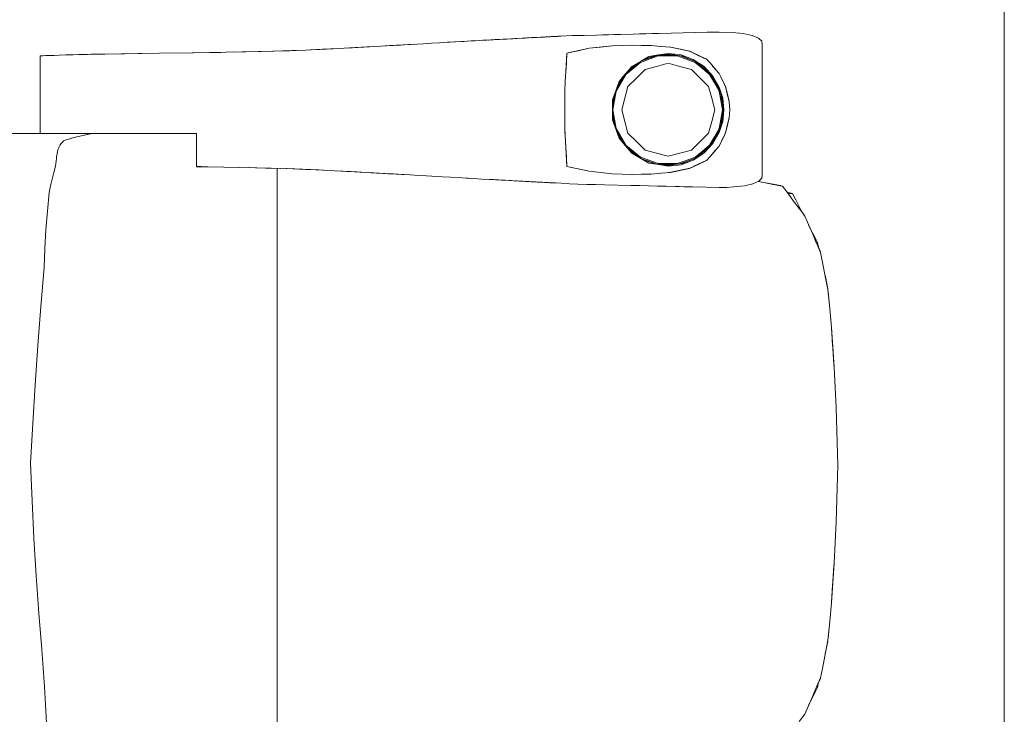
# Model space of a CAD drawing. Header units: millimetres. Extents: x 2 to 902, y -447 to 199.
# Tile 782 of 1056: x 33.7 to 35.37, y 168.79 to 169.96. Entities that reach past the tile are written whole.
import ezdxf

# ---------------------------------------------------------------- set-up
doc = ezdxf.new("R2010")
doc.units = ezdxf.units.MM
doc.header["$MEASUREMENT"] = 0
doc.layers.add('IFC-Elemento de mobília-Contorno', color=152, linetype='Continuous', lineweight=5)
doc.layers.add('IFC-Laje-Contorno', color=134, linetype='Continuous', lineweight=5)

msp = doc.modelspace()

# ---------------------------------------------------------------- linework, layer by layer
at = {"layer": 'IFC-Elemento de mobília-Contorno', "color": 7, "lineweight": 5}
for p, q in [((34.4603, 169.9224), (34.4802, 169.9235)), ((34.4669, 169.9228), (34.4802, 169.9235)), ((34.4669, 169.9228), (34.4735, 169.9231)), ((34.4735, 169.9231), (34.4868, 169.9239)), ((34.4735, 169.9231), (34.4802, 169.9235)), ((34.4868, 169.9239), (34.4935, 169.9243)), ((34.4935, 169.9243), (34.5002, 169.9246)), ((34.4958, 169.9244), (34.5002, 169.9246)), ((34.4965, 169.9244), (34.4999, 169.9246)), ((34.4966, 169.9244), (34.5039, 169.9248)), ((34.4999, 169.9246), (34.5039, 169.9248)), ((34.5002, 169.9246), (34.507, 169.925)), ((34.5039, 169.9248), (34.5081, 169.9251)), ((34.507, 169.925), (34.5205, 169.9257)), ((34.5081, 169.9251), (34.5122, 169.9253)), ((34.5122, 169.9253), (34.5146, 169.9254)), ((34.5143, 169.9254), (34.515, 169.9254)), ((34.5205, 169.9257), (34.5273, 169.9261)), ((34.5273, 169.9261), (34.534, 169.9265)), ((34.534, 169.9265), (34.5475, 169.9272)), ((34.534, 169.9265), (34.5408, 169.9268)), ((34.534, 169.9265), (34.5374, 169.9266)), ((34.5374, 169.9266), (34.5442, 169.927)), ((34.5408, 169.9268), (34.5442, 169.927)), ((34.5475, 169.9272), (34.5694, 169.9284)), ((34.5475, 169.9272), (34.5612, 169.9279)), ((34.5475, 169.9272), (34.553, 169.9275)), ((34.553, 169.9275), (34.5612, 169.9279)), ((34.553, 169.9275), (34.5585, 169.9278)), ((34.553, 169.9275), (34.5549, 169.9276)), ((34.5585, 169.9278), (34.5612, 169.9279)), ((34.5607, 169.9279), (34.5619, 169.928)), ((34.5612, 169.9279), (34.564, 169.9281)), ((34.5619, 169.928), (34.5631, 169.928)), ((34.5681, 169.9283), (34.5701, 169.9284)), ((34.5689, 169.9283), (34.5701, 169.9284)), ((34.5692, 169.9283), (34.5722, 169.9285)), ((34.5694, 169.9284), (34.5859, 169.9292)), ((34.5701, 169.9284), (34.572, 169.9285)), ((34.5701, 169.9284), (34.5719, 169.9285)), ((34.5722, 169.9285), (34.5777, 169.9288)), ((34.5804, 169.9289), (34.5831, 169.9291)), ((34.5804, 169.9289), (34.5845, 169.9291)), ((34.5831, 169.9291), (34.5859, 169.9292)), ((34.5845, 169.9291), (34.5859, 169.9292)), ((34.5859, 169.9292), (34.59, 169.9294)), ((34.59, 169.9294), (34.5913, 169.9295)), ((34.5913, 169.9295), (34.5931, 169.9296)), ((34.5931, 169.9296), (34.5967, 169.9298)), ((34.5931, 169.9296), (34.5949, 169.9297)), ((34.5949, 169.9297), (34.5967, 169.9298)), ((34.5967, 169.9298), (34.6093, 169.9304)), ((34.5985, 169.9299), (34.6003, 169.93)), ((34.6003, 169.93), (34.6021, 169.9301)), ((34.6021, 169.9301), (34.6075, 169.9303)), ((34.6021, 169.9301), (34.6039, 169.9302)), ((34.6039, 169.9302), (34.6048, 169.9302)), ((34.6048, 169.9302), (34.6093, 169.9304)), ((34.6048, 169.9302), (34.6075, 169.9303)), ((34.6075, 169.9303), (34.6084, 169.9304)), ((34.6084, 169.9304), (34.6093, 169.9304)), ((34.6093, 169.9304), (34.612, 169.9306)), ((34.6093, 169.9304), (34.6129, 169.9306)), ((34.6093, 169.9304), (34.6102, 169.9305)), ((34.6102, 169.9305), (34.6129, 169.9306)), ((34.6102, 169.9305), (34.6111, 169.9305)), ((34.612, 169.9306), (34.6138, 169.9307)), ((34.6138, 169.9307), (34.6174, 169.9309)), ((34.6138, 169.9307), (34.6156, 169.9308)), ((34.6138, 169.9307), (34.6143, 169.9307)), ((34.6143, 169.9307), (34.6165, 169.9308)), ((34.6143, 169.9307), (34.6147, 169.9307)), ((34.6156, 169.9308), (34.6174, 169.9309)), ((34.6165, 169.9308), (34.6373, 169.9319)), ((34.6165, 169.9308), (34.6183, 169.9309)), ((34.6165, 169.9308), (34.6174, 169.9309)), ((34.6174, 169.9309), (34.6179, 169.9309)), ((34.6182, 169.9309), (34.6183, 169.9309)), ((34.6373, 169.9319), (34.6781, 169.9328)), ((34.6373, 169.9319), (34.6577, 169.9323)), ((34.6577, 169.9323), (34.6781, 169.9328)), ((34.6781, 169.9328), (34.6883, 169.933)), ((34.6883, 169.933), (34.6985, 169.9332)), ((34.6985, 169.9332), (34.7087, 169.9335)), ((34.7087, 169.9335), (34.7189, 169.9337)), ((34.7189, 169.9337), (34.7404, 169.9343)), ((34.7404, 169.9343), (34.7511, 169.9346)), ((34.7511, 169.9346), (34.7618, 169.9349)), ((34.7618, 169.9349), (34.7832, 169.9355)), ((34.7618, 169.9349), (34.7725, 169.9352)), ((34.7725, 169.9352), (34.7832, 169.9355)), ((34.7832, 169.9355), (34.8046, 169.9361)), ((34.8046, 169.9361), (34.8248, 169.9365)), ((34.8248, 169.9365), (34.8653, 169.9374)), ((34.8653, 169.9374), (34.8855, 169.9379)), ((34.8855, 169.9379), (34.9071, 169.9372)), ((34.9071, 169.9372), (34.9259, 169.9352)), ((34.9259, 169.9352), (34.941, 169.932)), ((34.941, 169.932), (34.9516, 169.9277)), ((34.9516, 169.9277), (34.9574, 169.9225)), ((34.9574, 169.9225), (34.9582, 169.917)), ((34.1331, 169.9056), (34.1563, 169.9063)), ((34.1331, 169.9056), (34.1486, 169.9061)), ((34.1341, 169.9056), (34.1611, 169.9064)), ((34.1486, 169.9061), (34.1642, 169.9066)), ((34.1611, 169.9064), (34.1881, 169.9075)), ((34.1642, 169.9066), (34.1717, 169.9068)), ((34.1881, 169.9075), (34.2152, 169.9087)), ((34.1956, 169.9078), (34.2342, 169.9097)), ((34.1961, 169.9079), (34.2117, 169.9086)), ((34.1961, 169.9079), (34.2117, 169.9086)), ((34.2117, 169.9086), (34.2339, 169.9097)), ((34.2152, 169.9087), (34.2431, 169.9101)), ((34.2431, 169.9101), (34.271, 169.9116)), ((34.2578, 169.9109), (34.2756, 169.9119)), ((34.271, 169.9116), (34.3145, 169.914)), ((34.271, 169.9116), (34.2855, 169.9124)), ((34.2756, 169.9119), (34.2915, 169.9127)), ((34.2855, 169.9124), (34.3, 169.9132)), ((34.2915, 169.9127), (34.2955, 169.913)), ((34.3145, 169.914), (34.329, 169.9149)), ((34.3145, 169.914), (34.3239, 169.9146)), ((34.3239, 169.9146), (34.3708, 169.9173)), ((34.3239, 169.9146), (34.3475, 169.9159)), ((34.329, 169.9149), (34.3433, 169.9157)), ((34.3404, 169.9155), (34.3475, 169.9159)), ((34.3433, 169.9157), (34.3862, 169.9182)), ((34.3862, 169.9182), (34.3997, 169.919)), ((34.3997, 169.919), (34.4133, 169.9197)), ((34.4133, 169.9197), (34.4268, 169.9205)), ((34.4268, 169.9205), (34.4403, 169.9213)), ((34.4268, 169.9205), (34.4307, 169.9207)), ((34.4307, 169.9207), (34.4389, 169.9212)), ((34.4389, 169.9212), (34.4552, 169.9221)), ((34.4403, 169.9213), (34.4603, 169.9224)), ((34.4403, 169.9213), (34.4536, 169.922)), ((34.4536, 169.922), (34.4603, 169.9224)), ((34.4552, 169.9221), (34.4603, 169.9224)), ((34.6285, 169.9024), (34.6661, 169.9105)), ((34.6285, 169.9024), (34.6473, 169.9064)), ((34.6473, 169.9064), (34.6661, 169.9105)), ((34.6661, 169.9105), (34.7046, 169.9146)), ((34.6661, 169.9105), (34.6854, 169.9125)), ((34.6854, 169.9125), (34.7046, 169.9146)), ((34.7046, 169.9146), (34.7387, 169.9157)), ((34.7046, 169.9146), (34.7214, 169.9151)), ((34.7214, 169.9151), (34.7382, 169.9157)), ((34.7381, 169.9157), (34.7543, 169.9154)), ((34.7382, 169.9157), (34.7383, 169.9157)), ((34.7387, 169.9157), (34.7705, 169.9151)), ((34.7543, 169.9154), (34.7704, 169.9151)), ((34.7704, 169.9151), (34.7869, 169.9137)), ((34.7705, 169.9151), (34.7873, 169.9136)), ((34.7869, 169.9137), (34.8035, 169.9122)), ((34.7873, 169.9136), (34.7956, 169.9129)), ((34.7956, 169.9129), (34.804, 169.9121)), ((34.8029, 169.9123), (34.8036, 169.9122)), ((34.8035, 169.9122), (34.8354, 169.9054)), ((34.804, 169.9121), (34.8119, 169.9104)), ((34.8119, 169.9104), (34.8199, 169.9087)), ((34.8199, 169.9087), (34.8278, 169.907)), ((34.8278, 169.907), (34.8357, 169.9053)), ((34.9581, 169.6963), (34.9582, 169.917)), ((33.7394, 169.8976), (33.7406, 169.8977)), ((33.7394, 169.7666), (33.7394, 169.8976)), ((33.7394, 169.8976), (33.7401, 169.8976)), ((33.7401, 169.8976), (33.7488, 169.898)), ((33.7406, 169.8977), (33.7438, 169.8978)), ((33.7438, 169.8978), (33.7488, 169.898)), ((33.7488, 169.898), (33.7553, 169.8982)), ((33.7553, 169.8982), (33.7631, 169.8985)), ((33.7553, 169.8982), (33.7615, 169.8985)), ((33.7615, 169.8985), (33.7717, 169.8988)), ((33.7615, 169.8985), (33.7615, 169.8985)), ((33.7615, 169.8985), (33.7617, 169.8985)), ((33.7631, 169.8985), (33.7717, 169.8988)), ((33.7717, 169.8988), (33.828, 169.9003)), ((33.7717, 169.8988), (33.8193, 169.9001)), ((33.7747, 169.8989), (33.7828, 169.8992)), ((33.7828, 169.8992), (33.8042, 169.8998)), ((33.8042, 169.8998), (33.8193, 169.9001)), ((33.8175, 169.9001), (33.8193, 169.9001)), ((33.8193, 169.9001), (33.828, 169.9003)), ((33.8235, 169.9002), (33.8255, 169.9003)), ((33.8255, 169.9003), (33.8363, 169.9004)), ((33.828, 169.9003), (33.8826, 169.9012)), ((33.8315, 169.9004), (33.8363, 169.9004)), ((33.8363, 169.9004), (33.8487, 169.9006)), ((33.876, 169.901), (33.905, 169.9015)), ((33.8826, 169.9012), (33.9407, 169.9021)), ((33.905, 169.9015), (33.9407, 169.9021)), ((33.9407, 169.9021), (33.9984, 169.903)), ((33.9407, 169.9021), (33.9968, 169.9029)), ((33.9968, 169.9029), (34.0445, 169.9036)), ((33.9984, 169.903), (34.0532, 169.9038)), ((34.053, 169.9038), (34.0802, 169.9043)), ((34.0662, 169.904), (34.0864, 169.9044)), ((34.0802, 169.9043), (34.1072, 169.9048)), ((34.0864, 169.9044), (34.1121, 169.9049)), ((34.1072, 169.9048), (34.1341, 169.9056)), ((34.1324, 169.9055), (34.1331, 169.9056)), ((34.6267, 169.8705), (34.6285, 169.9024)), ((34.6276, 169.8864), (34.6285, 169.9024)), ((34.7524, 169.8882), (34.7668, 169.8964)), ((34.7525, 169.8866), (34.7826, 169.8975)), ((34.7533, 169.8886), (34.7803, 169.8984)), ((34.7565, 169.8905), (34.7769, 169.8981)), ((34.7668, 169.8964), (34.7832, 169.8992)), ((34.7769, 169.8981), (34.7996, 169.9006)), ((34.7826, 169.8975), (34.8146, 169.8975)), ((34.7832, 169.8992), (34.7996, 169.9019)), ((34.7868, 169.8992), (34.8097, 169.8992)), ((34.7996, 169.9019), (34.8104, 169.9006)), ((34.7996, 169.9006), (34.8237, 169.8972)), ((34.8104, 169.9006), (34.8212, 169.8992)), ((34.8146, 169.8975), (34.8297, 169.8921)), ((34.8182, 169.898), (34.8302, 169.8936)), ((34.8212, 169.8992), (34.8315, 169.8954)), ((34.8237, 169.8972), (34.8462, 169.8877)), ((34.8297, 169.8921), (34.8447, 169.8866)), ((34.8302, 169.8936), (34.8439, 169.8886)), ((34.8315, 169.8954), (34.8417, 169.8916)), ((34.8348, 169.9055), (34.8357, 169.9053)), ((34.8354, 169.9054), (34.8498, 169.8988)), ((34.8357, 169.9053), (34.843, 169.9019)), ((34.8417, 169.8916), (34.8508, 169.8855)), ((34.843, 169.9019), (34.8502, 169.8985)), ((34.8498, 169.8988), (34.8642, 169.8921)), ((34.8502, 169.8985), (34.8648, 169.8917)), ((34.8635, 169.8924), (34.8643, 169.8919)), ((34.8642, 169.8921), (34.8644, 169.8918)), ((34.8648, 169.8917), (34.87, 169.8857)), ((34.6257, 169.8545), (34.6276, 169.8864)), ((34.6267, 169.8705), (34.6276, 169.8864)), ((34.7165, 169.8545), (34.7379, 169.8799)), ((34.7214, 169.8603), (34.7366, 169.8773)), ((34.7279, 169.866), (34.7525, 169.8866)), ((34.7301, 169.87), (34.7484, 169.8853)), ((34.7366, 169.8773), (34.7536, 169.8889)), ((34.7379, 169.8799), (34.7524, 169.8882)), ((34.7459, 169.8602), (34.7603, 169.8746)), ((34.7603, 169.8746), (34.7799, 169.8799)), ((34.7799, 169.8799), (34.7996, 169.8851)), ((34.7996, 169.8851), (34.8192, 169.8799)), ((34.8192, 169.8799), (34.8388, 169.8746)), ((34.8388, 169.8746), (34.8532, 169.8602)), ((34.8447, 169.8866), (34.857, 169.8763)), ((34.8457, 169.8878), (34.858, 169.8776)), ((34.8462, 169.8877), (34.8654, 169.8727)), ((34.8508, 169.8855), (34.8598, 169.8795)), ((34.857, 169.8763), (34.8693, 169.866)), ((34.858, 169.8776), (34.8682, 169.869)), ((34.8598, 169.8795), (34.8747, 169.8636)), ((34.8654, 169.8727), (34.8802, 169.8533)), ((34.87, 169.8857), (34.8803, 169.8737)), ((34.87, 169.8857), (34.8751, 169.8797)), ((34.8748, 169.8799), (34.8855, 169.8677)), ((34.8751, 169.8797), (34.8803, 169.8737)), ((34.8803, 169.8737), (34.8855, 169.8677)), ((34.6257, 169.8545), (34.6267, 169.8705)), ((34.7116, 169.8411), (34.7251, 169.8644)), ((34.7118, 169.8382), (34.7279, 169.866)), ((34.7124, 169.8432), (34.7215, 169.8604)), ((34.7315, 169.8458), (34.7459, 169.8602)), ((34.8532, 169.8602), (34.8676, 169.8458)), ((34.8693, 169.866), (34.8773, 169.8521)), ((34.8732, 169.8624), (34.8787, 169.8529)), ((34.8747, 169.8636), (34.8855, 169.8448)), ((34.8855, 169.8677), (34.8881, 169.8623)), ((34.8855, 169.8677), (34.8909, 169.8564)), ((34.8855, 169.8677), (34.8882, 169.8621)), ((34.8881, 169.8623), (34.8907, 169.857)), ((34.8882, 169.8621), (34.8909, 169.8564)), ((34.8907, 169.857), (34.8933, 169.8516)), ((34.8909, 169.8564), (34.8963, 169.8452)), ((34.8909, 169.8564), (34.8936, 169.8508)), ((34.6248, 169.8385), (34.6257, 169.8545)), ((34.7108, 169.8388), (34.7165, 169.8545)), ((34.7263, 169.8262), (34.7315, 169.8458)), ((34.8676, 169.8458), (34.8728, 169.8262)), ((34.8773, 169.8521), (34.8854, 169.8382)), ((34.8787, 169.8529), (34.8843, 169.8434)), ((34.8802, 169.8533), (34.8895, 169.8307)), ((34.8855, 169.8448), (34.8913, 169.8261)), ((34.8933, 169.8516), (34.8959, 169.8462)), ((34.8936, 169.8508), (34.8963, 169.8452)), ((34.8959, 169.8462), (34.899, 169.8333)), ((34.8963, 169.8452), (34.8992, 169.8327)), ((34.6248, 169.8066), (34.6248, 169.8385)), ((34.7051, 169.8232), (34.7108, 169.8388)), ((34.7051, 169.8232), (34.7051, 169.7899)), ((34.7052, 169.8104), (34.7098, 169.8362)), ((34.7052, 169.818), (34.7097, 169.8359)), ((34.7062, 169.8066), (34.7118, 169.8382)), ((34.721, 169.8066), (34.7263, 169.8262)), ((34.8728, 169.8262), (34.8781, 169.8066)), ((34.8854, 169.8382), (34.8882, 169.8224)), ((34.8875, 169.8355), (34.8898, 169.8227)), ((34.8895, 169.8307), (34.8926, 169.8066)), ((34.8913, 169.8261), (34.8933, 169.8065)), ((34.8987, 169.8347), (34.8992, 169.8327)), ((34.899, 169.8333), (34.9006, 169.8268)), ((34.8991, 169.8332), (34.9001, 169.8291)), ((34.8992, 169.8327), (34.9022, 169.8203)), ((34.9001, 169.8291), (34.9022, 169.8203)), ((34.9006, 169.8268), (34.9022, 169.8203)), ((34.6248, 169.7746), (34.6248, 169.8066)), ((34.7052, 169.7952), (34.7052, 169.818)), ((34.7062, 169.8066), (34.7118, 169.7749)), ((34.721, 169.8066), (34.7263, 169.7869)), ((34.8728, 169.7869), (34.8781, 169.8066)), ((34.8882, 169.8224), (34.891, 169.8066)), ((34.8882, 169.7907), (34.891, 169.8066)), ((34.8895, 169.7824), (34.8926, 169.8066)), ((34.8898, 169.8227), (34.8926, 169.8066)), ((34.8905, 169.7946), (34.8926, 169.8066)), ((34.8913, 169.787), (34.8933, 169.8065)), ((34.9022, 169.8203), (34.9034, 169.8065)), ((34.9022, 169.7928), (34.9034, 169.8065)), ((34.7051, 169.7899), (34.7165, 169.7586)), ((34.7052, 169.8027), (34.7098, 169.777)), ((34.7052, 169.7952), (34.7097, 169.7772)), ((34.8854, 169.7749), (34.8882, 169.7907)), ((34.8875, 169.7776), (34.8905, 169.7946)), ((34.899, 169.7799), (34.9022, 169.7928)), ((34.8992, 169.7804), (34.9022, 169.7928)), ((34.9001, 169.784), (34.9022, 169.7928)), ((34.6248, 169.7746), (34.6267, 169.7427)), ((34.6248, 169.7746), (34.6285, 169.7107)), ((34.6248, 169.7746), (34.6257, 169.7586)), ((34.7118, 169.7749), (34.7279, 169.7471)), ((34.7263, 169.7869), (34.7315, 169.7673)), ((34.8676, 169.7673), (34.8728, 169.7869)), ((34.8773, 169.761), (34.8854, 169.7749)), ((34.8802, 169.7598), (34.8895, 169.7824)), ((34.8855, 169.7683), (34.8913, 169.787)), ((34.8959, 169.7669), (34.899, 169.7799)), ((34.8963, 169.768), (34.8992, 169.7804)), ((34.8987, 169.7784), (34.8992, 169.7804)), ((34.899, 169.7799), (34.9006, 169.7863)), ((34.8991, 169.7799), (34.9001, 169.784)), ((33.6884, 169.7666), (33.8265, 169.7666)), ((33.7189, 169.7666), (33.7394, 169.7666)), ((33.7833, 169.7557), (33.7877, 169.7571)), ((33.7877, 169.7571), (33.7965, 169.7599)), ((33.7877, 169.7571), (33.7921, 169.7585)), ((33.7921, 169.7585), (33.7965, 169.7599)), ((33.7965, 169.7599), (33.804, 169.7616)), ((33.804, 169.7616), (33.8265, 169.7666)), ((33.804, 169.7616), (33.8115, 169.7632)), ((33.8115, 169.7632), (33.819, 169.7649)), ((33.819, 169.7649), (33.8265, 169.7666)), ((33.8231, 169.7666), (33.8291, 169.7666)), ((33.8265, 169.7666), (33.8304, 169.7666)), ((33.8291, 169.7666), (33.8347, 169.7666)), ((33.8304, 169.7666), (33.8344, 169.7666)), ((33.8344, 169.7666), (33.8383, 169.7666)), ((33.8383, 169.7666), (33.8421, 169.7666)), ((33.8421, 169.7666), (33.846, 169.7666)), ((33.846, 169.7666), (33.8498, 169.7666)), ((33.8498, 169.7666), (33.8536, 169.7666)), ((33.8536, 169.7666), (33.8574, 169.7666)), ((33.8574, 169.7666), (33.8612, 169.7666)), ((33.8612, 169.7666), (33.8651, 169.7666)), ((33.8651, 169.7666), (33.869, 169.7666)), ((33.869, 169.7666), (33.873, 169.7666)), ((33.873, 169.7666), (33.8771, 169.7666)), ((33.8771, 169.7666), (33.8813, 169.7666)), ((33.8813, 169.7666), (33.8856, 169.7666)), ((33.8856, 169.7666), (33.8899, 169.7666)), ((33.8899, 169.7666), (33.8943, 169.7666)), ((33.8943, 169.7666), (33.8986, 169.7666)), ((33.8986, 169.7666), (33.9029, 169.7666)), ((33.9029, 169.7666), (33.907, 169.7666)), ((33.907, 169.7666), (33.911, 169.7666)), ((33.911, 169.7666), (33.9148, 169.7666)), ((33.9148, 169.7666), (33.9184, 169.7666)), ((33.9184, 169.7666), (33.9219, 169.7666)), ((33.9219, 169.7666), (33.9251, 169.7666)), ((33.9251, 169.7666), (33.9284, 169.7666)), ((33.9284, 169.7666), (33.9316, 169.7666)), ((33.9316, 169.7666), (33.9349, 169.7666)), ((33.9349, 169.7666), (33.9383, 169.7666)), ((33.9383, 169.7666), (33.9419, 169.7666)), ((33.9419, 169.7666), (33.9457, 169.7666)), ((33.9457, 169.7666), (33.9498, 169.7666)), ((33.9498, 169.7666), (33.9542, 169.7666)), ((33.9542, 169.7666), (33.9587, 169.7666)), ((33.9587, 169.7666), (33.9634, 169.7666)), ((33.9634, 169.7666), (33.9683, 169.7666)), ((33.9683, 169.7666), (33.9733, 169.7666)), ((33.9733, 169.7666), (33.9783, 169.7666)), ((33.9783, 169.7666), (33.9834, 169.7666)), ((33.9834, 169.7666), (33.9886, 169.7666)), ((33.9886, 169.7666), (33.9936, 169.7666)), ((33.9936, 169.7666), (33.9984, 169.7666)), ((33.9984, 169.7666), (34.0031, 169.7666)), ((34.0031, 169.7401), (34.0031, 169.7666)), ((34.7116, 169.772), (34.7251, 169.7487)), ((34.7123, 169.77), (34.7214, 169.7528)), ((34.7165, 169.7586), (34.7272, 169.7459)), ((34.7315, 169.7673), (34.7459, 169.7529)), ((34.8532, 169.7529), (34.8676, 169.7673)), ((34.8654, 169.7404), (34.8802, 169.7598)), ((34.8693, 169.7471), (34.8773, 169.761)), ((34.8733, 169.7507), (34.8787, 169.7602)), ((34.8747, 169.7496), (34.8855, 169.7683)), ((34.8787, 169.7602), (34.8843, 169.7698)), ((34.8855, 169.7454), (34.8936, 169.7623)), ((34.8882, 169.7511), (34.8909, 169.7567)), ((34.8907, 169.7562), (34.8933, 169.7615)), ((34.8909, 169.7567), (34.8936, 169.7623)), ((34.8933, 169.7615), (34.8959, 169.7669)), ((34.8936, 169.7623), (34.8963, 169.768)), ((33.7695, 169.739), (33.7704, 169.7411)), ((33.7704, 169.7411), (33.7712, 169.7431)), ((33.7712, 169.7431), (33.773, 169.7472)), ((33.7712, 169.7431), (33.7721, 169.7451)), ((33.773, 169.7472), (33.776, 169.7507)), ((33.773, 169.7472), (33.7745, 169.7489)), ((33.776, 169.7507), (33.7775, 169.7525)), ((33.7775, 169.7525), (33.779, 169.7542)), ((33.779, 169.7542), (33.7833, 169.7557)), ((34.0031, 169.7106), (34.0031, 169.7401)), ((34.6267, 169.7427), (34.6285, 169.7108)), ((34.6267, 169.7427), (34.6276, 169.7267)), ((34.7214, 169.7528), (34.7366, 169.7358)), ((34.7272, 169.7459), (34.738, 169.7332)), ((34.7279, 169.7471), (34.7525, 169.7265)), ((34.7301, 169.7432), (34.7484, 169.7278)), ((34.7459, 169.7529), (34.7603, 169.7385)), ((34.8388, 169.7385), (34.8532, 169.7529)), ((34.8462, 169.7255), (34.8654, 169.7404)), ((34.857, 169.7368), (34.8693, 169.7471)), ((34.858, 169.7356), (34.8682, 169.7441)), ((34.8598, 169.7337), (34.8747, 169.7496)), ((34.8802, 169.7393), (34.8855, 169.7454)), ((34.8803, 169.7394), (34.8855, 169.7454)), ((34.8855, 169.7454), (34.8882, 169.7511)), ((34.8855, 169.7454), (34.8881, 169.7508)), ((34.8881, 169.7508), (34.8907, 169.7562)), ((33.7664, 169.72), (33.7669, 169.7242)), ((33.7669, 169.7242), (33.7673, 169.7284)), ((33.7673, 169.7284), (33.7679, 169.7311)), ((33.7679, 169.7311), (33.769, 169.7364)), ((33.7679, 169.7311), (33.7684, 169.7337)), ((33.769, 169.7364), (33.7695, 169.739)), ((34.6276, 169.7267), (34.6285, 169.7108)), ((34.7366, 169.7358), (34.7536, 169.7243)), ((34.738, 169.7332), (34.7668, 169.7167)), ((34.7525, 169.7265), (34.7826, 169.7156)), ((34.7533, 169.7245), (34.7803, 169.7147)), ((34.7603, 169.7385), (34.7799, 169.7333)), ((34.7799, 169.7333), (34.7996, 169.728)), ((34.7996, 169.728), (34.8192, 169.7333)), ((34.8192, 169.7333), (34.8388, 169.7385)), ((34.8237, 169.716), (34.8462, 169.7255)), ((34.8297, 169.7211), (34.8447, 169.7265)), ((34.8302, 169.7195), (34.844, 169.7246)), ((34.8417, 169.7216), (34.8508, 169.7276)), ((34.8447, 169.7265), (34.857, 169.7368)), ((34.8457, 169.7253), (34.858, 169.7356)), ((34.8508, 169.7276), (34.8598, 169.7337)), ((34.8648, 169.7215), (34.8751, 169.7334)), ((34.8648, 169.7215), (34.87, 169.7275)), ((34.87, 169.7275), (34.8751, 169.7334)), ((34.8748, 169.7332), (34.8802, 169.7393)), ((34.8751, 169.7334), (34.8803, 169.7394)), ((33.7628, 169.7005), (33.7656, 169.7116)), ((33.7656, 169.7116), (33.766, 169.7158)), ((33.766, 169.7158), (33.7664, 169.72)), ((34.0031, 169.7106), (34.0075, 169.7106)), ((34.0031, 169.7105), (34.0226, 169.7102)), ((34.0075, 169.7106), (34.0114, 169.7106)), ((34.0226, 169.7102), (34.0497, 169.7098)), ((34.0497, 169.7098), (34.0763, 169.7093)), ((34.0534, 169.7097), (34.0763, 169.7093)), ((34.0763, 169.7093), (34.1029, 169.7088)), ((34.0913, 169.709), (34.1197, 169.7082)), ((34.1029, 169.7088), (34.1294, 169.708)), ((34.1197, 169.7082), (34.1449, 169.7076)), ((34.1294, 169.708), (34.1559, 169.7073)), ((34.1394, 169.7077), (34.1394, 169.6422)), ((34.1549, 169.7073), (34.1877, 169.7059)), ((34.1559, 169.7073), (34.1827, 169.7061)), ((34.6285, 169.7108), (34.666, 169.7027)), ((34.6285, 169.7108), (34.6473, 169.7067)), ((34.6473, 169.7067), (34.666, 169.7027)), ((34.7565, 169.7226), (34.7769, 169.7151)), ((34.7668, 169.7167), (34.7833, 169.714)), ((34.7769, 169.7151), (34.7996, 169.7125)), ((34.7826, 169.7156), (34.8146, 169.7156)), ((34.7832, 169.714), (34.7996, 169.7112)), ((34.7868, 169.714), (34.8097, 169.714)), ((34.7996, 169.7125), (34.8237, 169.716)), ((34.7996, 169.7112), (34.8104, 169.7126)), ((34.8035, 169.7009), (34.8354, 169.7077)), ((34.8104, 169.7126), (34.8212, 169.7139)), ((34.8146, 169.7156), (34.8297, 169.7211)), ((34.8182, 169.7152), (34.8302, 169.7195)), ((34.8212, 169.7139), (34.8315, 169.7178)), ((34.8278, 169.7061), (34.8357, 169.7078)), ((34.8315, 169.7178), (34.8417, 169.7216)), ((34.8348, 169.7076), (34.8357, 169.7078)), ((34.8354, 169.7077), (34.8498, 169.7144)), ((34.8357, 169.7078), (34.843, 169.7112)), ((34.8427, 169.7111), (34.8502, 169.7146)), ((34.8498, 169.7144), (34.8642, 169.721)), ((34.8502, 169.7146), (34.8648, 169.7215)), ((34.8635, 169.7207), (34.8643, 169.7212)), ((34.8642, 169.721), (34.8644, 169.7213)), ((33.76, 169.6893), (33.7628, 169.7005)), ((34.1827, 169.7061), (34.2095, 169.705)), ((34.1877, 169.7059), (34.2048, 169.7052)), ((34.2048, 169.7052), (34.2177, 169.7046)), ((34.2095, 169.705), (34.2232, 169.7043)), ((34.2232, 169.7043), (34.2507, 169.7029)), ((34.237, 169.7036), (34.2507, 169.7029)), ((34.2389, 169.7035), (34.2391, 169.7035)), ((34.2391, 169.7035), (34.2564, 169.7026)), ((34.2507, 169.7029), (34.2645, 169.7022)), ((34.2564, 169.7026), (34.2737, 169.7017)), ((34.2564, 169.7026), (34.2816, 169.7012)), ((34.2645, 169.7022), (34.2787, 169.7014)), ((34.2737, 169.7017), (34.2806, 169.7013)), ((34.2787, 169.7014), (34.3072, 169.6998)), ((34.293, 169.7006), (34.3215, 169.699)), ((34.293, 169.7006), (34.3072, 169.6998)), ((34.3072, 169.6998), (34.3215, 169.699)), ((34.3097, 169.6997), (34.3263, 169.6987)), ((34.3215, 169.699), (34.3357, 169.6982)), ((34.3263, 169.6987), (34.3439, 169.6977)), ((34.3263, 169.6987), (34.354, 169.6971)), ((34.3357, 169.6982), (34.3499, 169.6973)), ((34.3439, 169.6977), (34.354, 169.6971)), ((34.3499, 169.6973), (34.3641, 169.6965)), ((34.3641, 169.6965), (34.3783, 169.6957)), ((34.3783, 169.6957), (34.3917, 169.6949)), ((34.3917, 169.6949), (34.4186, 169.6934)), ((34.4186, 169.6934), (34.432, 169.6926)), ((34.432, 169.6926), (34.4712, 169.6904)), ((34.4516, 169.6915), (34.4647, 169.6908)), ((34.4712, 169.6904), (34.4777, 169.6901)), ((34.4777, 169.6901), (34.4843, 169.6897)), ((34.666, 169.7027), (34.7046, 169.6985)), ((34.666, 169.7027), (34.6853, 169.7006)), ((34.6853, 169.7006), (34.7046, 169.6985)), ((34.7046, 169.6985), (34.7387, 169.6974)), ((34.7046, 169.6985), (34.7384, 169.6975)), ((34.7381, 169.6975), (34.7543, 169.6977)), ((34.7382, 169.6975), (34.7383, 169.6975)), ((34.7387, 169.6974), (34.7705, 169.698)), ((34.7543, 169.6977), (34.7704, 169.698)), ((34.7704, 169.698), (34.7869, 169.6995)), ((34.7705, 169.698), (34.7873, 169.6995)), ((34.7869, 169.6995), (34.8035, 169.7009)), ((34.7873, 169.6995), (34.7956, 169.7003)), ((34.7956, 169.7003), (34.804, 169.701)), ((34.8024, 169.7008), (34.8037, 169.701)), ((34.804, 169.701), (34.8119, 169.7027)), ((34.8119, 169.7027), (34.8199, 169.7044)), ((34.8198, 169.7044), (34.8278, 169.7061)), ((34.9519, 169.6856), (34.9575, 169.6909)), ((34.9575, 169.6909), (34.9581, 169.6963)), ((33.7545, 169.667), (33.7572, 169.6781)), ((33.7572, 169.6781), (33.76, 169.6893)), ((34.4843, 169.6897), (34.4977, 169.6889)), ((34.4977, 169.6889), (34.5028, 169.6887)), ((34.4977, 169.6889), (34.5044, 169.6886)), ((34.4977, 169.6889), (34.5178, 169.6879)), ((34.5028, 169.6887), (34.5073, 169.6884)), ((34.5028, 169.6887), (34.5117, 169.6882)), ((34.5044, 169.6886), (34.5111, 169.6882)), ((34.5044, 169.6886), (34.5178, 169.6879)), ((34.5073, 169.6884), (34.5117, 169.6882)), ((34.5111, 169.6882), (34.5138, 169.6881)), ((34.5111, 169.6882), (34.5178, 169.6879)), ((34.5117, 169.6882), (34.5138, 169.6881)), ((34.5178, 169.6879), (34.5245, 169.6875)), ((34.5178, 169.6879), (34.5312, 169.6871)), ((34.5178, 169.6879), (34.5211, 169.6877)), ((34.5211, 169.6877), (34.5245, 169.6875)), ((34.5312, 169.6871), (34.5345, 169.6869)), ((34.5345, 169.6869), (34.5379, 169.6868)), ((34.5379, 169.6868), (34.5477, 169.6862)), ((34.5412, 169.6866), (34.5444, 169.6864)), ((34.5412, 169.6866), (34.5477, 169.6862)), ((34.5444, 169.6864), (34.5477, 169.6862)), ((34.5477, 169.6862), (34.5543, 169.6859)), ((34.5543, 169.6859), (34.5741, 169.6848)), ((34.5543, 169.6859), (34.5576, 169.6857)), ((34.5543, 169.6859), (34.5609, 169.6855)), ((34.5576, 169.6857), (34.5642, 169.6854)), ((34.5609, 169.6855), (34.5642, 169.6854)), ((34.5609, 169.6855), (34.5741, 169.6848)), ((34.5609, 169.6855), (34.5708, 169.685)), ((34.563, 169.6854), (34.5653, 169.6853)), ((34.5642, 169.6854), (34.5675, 169.6852)), ((34.5653, 169.6853), (34.5698, 169.6851)), ((34.5653, 169.6853), (34.5676, 169.6852)), ((34.5675, 169.6852), (34.5708, 169.685)), ((34.5676, 169.6852), (34.5698, 169.6851)), ((34.5698, 169.6851), (34.572, 169.6849)), ((34.5698, 169.6851), (34.5743, 169.6848)), ((34.5708, 169.685), (34.5741, 169.6848)), ((34.572, 169.6849), (34.5743, 169.6848)), ((34.5741, 169.6848), (34.5905, 169.684)), ((34.5741, 169.6848), (34.579, 169.6846)), ((34.5741, 169.6848), (34.5856, 169.6842)), ((34.5743, 169.6848), (34.5763, 169.6847)), ((34.579, 169.6846), (34.5807, 169.6845)), ((34.5807, 169.6845), (34.584, 169.6843)), ((34.584, 169.6843), (34.5856, 169.6842)), ((34.5856, 169.6842), (34.5905, 169.684)), ((34.5856, 169.6842), (34.5873, 169.6841)), ((34.5873, 169.6841), (34.5905, 169.684)), ((34.5905, 169.684), (34.5933, 169.6838)), ((34.5905, 169.684), (34.5961, 169.6837)), ((34.5905, 169.684), (34.5989, 169.6835)), ((34.5933, 169.6838), (34.5961, 169.6837)), ((34.5961, 169.6837), (34.5975, 169.6836)), ((34.5961, 169.6837), (34.5989, 169.6835)), ((34.5975, 169.6836), (34.5989, 169.6835)), ((34.5989, 169.6835), (34.6044, 169.6833)), ((34.5989, 169.6835), (34.603, 169.6833)), ((34.6016, 169.6834), (34.6044, 169.6833)), ((34.603, 169.6833), (34.6072, 169.6831)), ((34.6072, 169.6831), (34.6099, 169.683)), ((34.6099, 169.683), (34.6188, 169.6825)), ((34.6188, 169.6825), (34.633, 169.6818)), ((34.633, 169.6818), (34.6471, 169.6811)), ((34.6471, 169.6811), (34.662, 169.6807)), ((34.662, 169.6807), (34.6769, 169.6803)), ((34.6769, 169.6803), (34.6918, 169.68)), ((34.6918, 169.68), (34.7365, 169.6789)), ((34.7365, 169.6789), (34.7514, 169.6785)), ((34.7514, 169.6785), (34.7663, 169.6782)), ((34.7663, 169.6782), (34.7812, 169.6778)), ((34.7663, 169.6782), (34.7961, 169.6775)), ((34.7812, 169.6778), (34.7961, 169.6775)), ((34.7961, 169.6775), (34.8855, 169.6753)), ((34.7961, 169.6775), (34.8259, 169.6767)), ((34.7961, 169.6775), (34.8557, 169.676)), ((34.8259, 169.6767), (34.8557, 169.676)), ((34.8855, 169.6753), (34.8981, 169.6755)), ((34.8981, 169.6755), (34.9099, 169.6762)), ((34.9099, 169.6762), (34.9279, 169.6782)), ((34.9279, 169.6782), (34.9422, 169.6815)), ((34.9422, 169.6815), (34.9522, 169.6858)), ((34.9515, 169.6855), (34.9609, 169.6837)), ((34.9518, 169.6856), (34.9578, 169.6846)), ((34.9578, 169.6846), (34.9734, 169.6818)), ((34.9578, 169.6846), (34.9891, 169.679)), ((34.9609, 169.6837), (34.9765, 169.6807)), ((34.9734, 169.6818), (34.9891, 169.679)), ((34.9765, 169.6807), (34.9922, 169.6777)), ((34.9891, 169.679), (34.9897, 169.6782)), ((34.9891, 169.679), (34.9897, 169.6782)), ((34.9891, 169.679), (34.9897, 169.6782)), ((34.9891, 169.679), (34.9897, 169.6782)), ((34.9922, 169.6777), (35.0017, 169.6651)), ((33.7517, 169.6356), (33.7545, 169.667)), ((34.9997, 169.6677), (35.0093, 169.665)), ((35.0017, 169.6651), (35.0093, 169.665)), ((35.0017, 169.6651), (35.0111, 169.6524)), ((35.0093, 169.665), (35.0145, 169.6546)), ((34.1394, 169.57), (34.1394, 169.6422)), ((35.0111, 169.6524), (35.0206, 169.6398)), ((35.0145, 169.6546), (35.0198, 169.6443)), ((35.0198, 169.6443), (35.0251, 169.6339)), ((33.749, 169.6041), (33.7517, 169.6356)), ((35.0206, 169.6398), (35.0253, 169.6335)), ((35.0248, 169.6345), (35.0288, 169.6294)), ((35.0248, 169.6345), (35.0288, 169.6294)), ((35.0251, 169.6339), (35.0253, 169.6335)), ((35.0251, 169.6339), (35.0253, 169.6335)), ((35.0253, 169.6335), (35.03, 169.6271)), ((35.0288, 169.6294), (35.0296, 169.6277)), ((35.03, 169.6271), (35.0432, 169.5964)), ((35.0363, 169.6125), (35.0408, 169.6029)), ((35.0366, 169.6118), (35.0408, 169.6029)), ((35.0366, 169.6118), (35.0432, 169.5964)), ((33.7475, 169.5721), (33.749, 169.6041)), ((35.0408, 169.6029), (35.0461, 169.5926)), ((35.0408, 169.6029), (35.0461, 169.5926)), ((35.0432, 169.5964), (35.0565, 169.5657)), ((35.0432, 169.5964), (35.0499, 169.581)), ((35.0461, 169.5926), (35.0514, 169.5822)), ((35.0514, 169.5822), (35.053, 169.5744)), ((35.053, 169.5744), (35.0533, 169.5731)), ((35.053, 169.5744), (35.0559, 169.5679)), ((35.053, 169.5744), (35.0559, 169.5679)), ((35.053, 169.5744), (35.0559, 169.5679)), ((33.746, 169.5401), (33.7475, 169.5721)), ((34.1394, 169.4986), (34.1394, 169.57)), ((35.0559, 169.5679), (35.0562, 169.5664)), ((35.0559, 169.5679), (35.0562, 169.5664)), ((35.0565, 169.5657), (35.0689, 169.5031)), ((33.7408, 169.4742), (33.746, 169.5401)), ((35.0645, 169.525), (35.0655, 169.5202)), ((35.0646, 169.5248), (35.0687, 169.5042)), ((35.0648, 169.5235), (35.0687, 169.5042)), ((35.0655, 169.5202), (35.0687, 169.5042)), ((34.1394, 169.4454), (34.1394, 169.4986)), ((35.0687, 169.5042), (35.0688, 169.5032)), ((35.0689, 169.5031), (35.0719, 169.471)), ((35.0689, 169.5031), (35.0701, 169.4934)), ((35.0701, 169.4934), (35.0719, 169.471)), ((33.7356, 169.4087), (33.7408, 169.4742)), ((35.0719, 169.471), (35.075, 169.4389)), ((34.1394, 169.4454), (34.1394, 169.3858)), ((35.075, 169.4389), (35.0771, 169.4055)), ((35.075, 169.4383), (35.075, 169.4381)), ((35.075, 169.4383), (35.075, 169.4381)), ((35.075, 169.4383), (35.075, 169.4381)), ((35.075, 169.4381), (35.0769, 169.4092)), ((33.7308, 169.3423), (33.7356, 169.4087)), ((35.0768, 169.4102), (35.0774, 169.4032)), ((35.0771, 169.4055), (35.0792, 169.372)), ((35.0774, 169.4032), (35.0792, 169.372)), ((35.0774, 169.4032), (35.079, 169.3764)), ((34.1394, 169.3858), (34.1394, 169.3136)), ((35.079, 169.3764), (35.0791, 169.3749)), ((35.0792, 169.372), (35.083, 169.3031)), ((33.727, 169.2767), (33.7308, 169.3423)), ((34.1394, 169.2429), (34.1394, 169.3136)), ((35.083, 169.3031), (35.0855, 169.2066)), ((35.083, 169.3031), (35.0855, 169.2066)), ((33.7234, 169.2099), (33.727, 169.2767)), ((34.1394, 169.2429), (34.1394, 169.1789)), ((33.7234, 169.2099), (33.7261, 169.1463)), ((35.083, 169.1101), (35.0855, 169.2066)), ((34.1394, 169.1041), (34.1394, 169.1789)), ((33.7261, 169.1463), (33.729, 169.0834)), ((35.0792, 169.0411), (35.083, 169.1101)), ((34.1393, 169.0061), (34.1394, 169.1041)), ((33.729, 169.0834), (33.7329, 169.0198)), ((35.0771, 169.0077), (35.0792, 169.0411)), ((35.0774, 169.0099), (35.0792, 169.0411)), ((35.0774, 169.0099), (35.079, 169.0367)), ((35.079, 169.0367), (35.0791, 169.0383)), ((33.7329, 169.0198), (33.7373, 168.9568)), ((35.0768, 169.003), (35.0774, 169.0099)), ((34.1393, 169.0061), (34.1394, 168.9422)), ((35.075, 168.9742), (35.0771, 169.0077)), ((35.075, 168.9751), (35.0769, 169.004)), ((35.0719, 168.9422), (35.075, 168.9742)), ((35.075, 168.9748), (35.075, 168.9751)), ((35.075, 168.9748), (35.075, 168.9751)), ((35.075, 168.9748), (35.075, 168.9751)), ((33.7373, 168.9568), (33.7421, 168.8952)), ((34.1394, 168.8734), (34.1394, 168.9422)), ((35.0689, 168.9101), (35.0719, 168.9422)), ((35.0701, 168.9198), (35.0719, 168.9422)), ((35.0596, 168.8631), (35.0689, 168.9101)), ((35.0655, 168.893), (35.0687, 168.9089)), ((35.0687, 168.9089), (35.0688, 168.91)), ((35.0689, 168.9101), (35.0701, 168.9198)), ((33.7421, 168.8952), (33.7466, 168.8323)), ((35.0644, 168.8877), (35.0655, 168.893)), ((34.1394, 168.8734), (34.1394, 168.7898)), ((35.0565, 168.8474), (35.0596, 168.8631)), ((35.0499, 168.8321), (35.0565, 168.8474)), ((35.053, 168.8387), (35.0559, 168.8452)), ((35.053, 168.8387), (35.0559, 168.8452)), ((35.0559, 168.8452), (35.0562, 168.8468)), ((35.0559, 168.8452), (35.0562, 168.8468)), ((33.7466, 168.8323), (33.7485, 168.8017)), ((35.0432, 168.8167), (35.0499, 168.8321)), ((35.0461, 168.8206), (35.0514, 168.8309)), ((35.0514, 168.8309), (35.0533, 168.8401)), ((35.03, 168.786), (35.0432, 168.8167)), ((35.0363, 168.8006), (35.0408, 168.8102)), ((35.0366, 168.8014), (35.0432, 168.8167)), ((35.0367, 168.8014), (35.0408, 168.8102)), ((35.0408, 168.8102), (35.0461, 168.8206)), ((33.7485, 168.8017), (33.7503, 168.7711)), ((34.1394, 168.7058), (34.1394, 168.7898)), ((35.0206, 168.7734), (35.03, 168.786))]:
    msp.add_line(p, q, dxfattribs=at)
at = {"layer": 'IFC-Laje-Contorno', "color": 7, "lineweight": 5}
msp.add_line((35.3666, 156.1778), (35.3666, 177.4774), dxfattribs=at)

doc.saveas('drawing.dxf')
